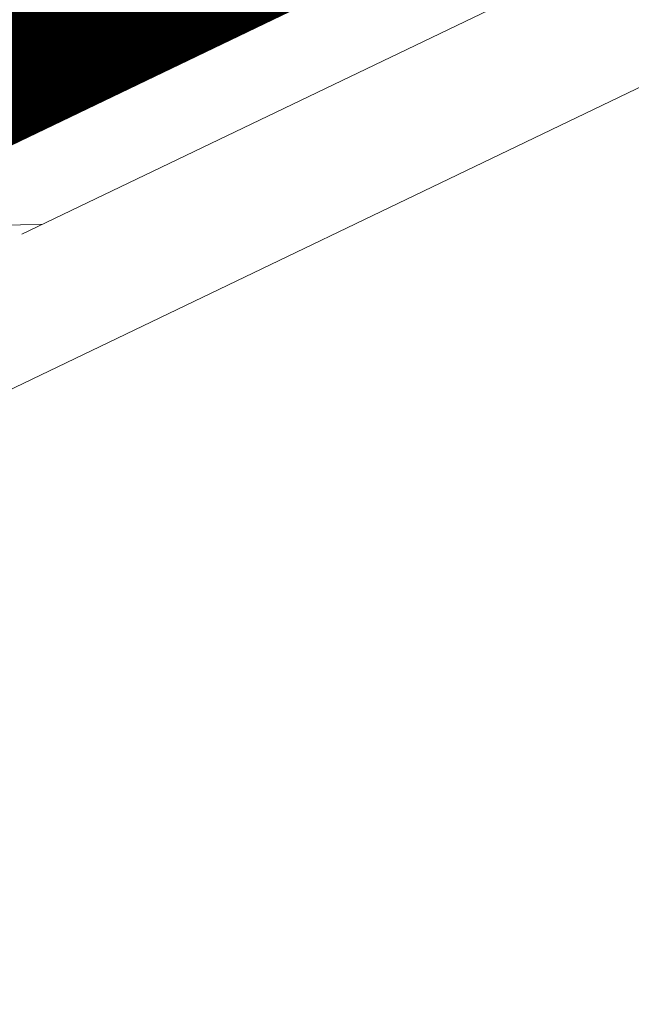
# Model space of a CAD drawing. Header units: metres. Extents: x 163628 to 167676, y 402708 to 405373.
# Tile 387 of 656: x 166373.916 to 166374.278, y 404358.646 to 404359.229. Entities that reach past the tile are written whole.
import ezdxf

# ---------------------------------------------------------------- set-up
doc = ezdxf.new("R2010")
doc.units = ezdxf.units.M
doc.linetypes.add('X-CA190022.004-UO-DWM_Snelfietsroute$0$DASHED2', pattern=[0.375, 0.25, -0.125])
doc.linetypes.add('X-CA190022.004-UO-DWM_Snelfietsroute$0$VH-OPSLUITBAND_80X200', pattern=[14, 8, -2, 2, -2])
doc.layers.add('X-CA190022.004-UO-ARC_Arcering$0$N-WE-VH-VERHARDING_GRASBETONSTEEN-A-50 TTE PLATEN', color=7, linetype='Continuous', lineweight=18, transparency=0.5)
for name, color, linetype, lineweight in [('X-CA190022.004-UO-DWM_Snelfietsroute$0$N-WE-VH-KANTOPSLUITING_ACHTERKANTBAND-G', 7, 'Continuous', 18), ('X-CA190022.004-UO-DWM_Snelfietsroute$0$N-WE-VH-KANTOPSLUITING_OPSLUITBAND_80X200-G', 7, 'X-CA190022.004-UO-DWM_Snelfietsroute$0$VH-OPSLUITBAND_80X200', 18), ('X-CA190022.004-UO-DWM_Snelfietsroute$0$N-WE-VH-VERHARDING_GRASBETONSTEEN-A-50 TTE BETONKLINKERS', 7, 'Continuous', 18)]:
    doc.layers.add(name, color=color, linetype=linetype, lineweight=lineweight)

msp = doc.modelspace()

# ---------------------------------------------------------------- hatches: boundary and pattern name
at = {"layer": 'X-CA190022.004-UO-ARC_Arcering$0$N-WE-VH-VERHARDING_GRASBETONSTEEN-A-50 TTE PLATEN'}
h = msp.add_hatch(dxfattribs=at)
h.set_pattern_fill('AVH-GRASBETONSTEEN_04', color=256, scale=0.175, angle=2, pattern_type=2)
h.set_pattern_definition([(2, (0, 0), (-0.01221482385, 0.34978678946), [0.1166666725, -0.2333333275]), (2, (-0.00407, 0.1166), (-0.01221482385, 0.34978678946), [0.1166666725, -0.2333333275]), (92, (0, 0), (-0.34978678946, -0.01221482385), [0.1166666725, -0.2333333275]), (92, (0.1166, 0.00407), (-0.34978678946, -0.01221482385), [0.1166666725, -0.2333333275])])
h.paths.add_polyline_path([(166371.75332, 404358.06297), (166378.06345, 404361.0932), (166377.02451, 404363.25667), (166376.24395, 404362.88183), (166371.73671, 404360.71738), (166370.71438, 404360.22644)])

# ---------------------------------------------------------------- linework, layer by layer
at = {"layer": 'X-CA190022.004-UO-DWM_Snelfietsroute$0$N-WE-VH-KANTOPSLUITING_ACHTERKANTBAND-G', "ltscale": 0.2, "flags": 128}
msp.add_lwpolyline([(166358.02201, 404354.13135), (166359.09558, 404351.89576), (166378.17019, 404361.05571), (166377.09663, 404363.2913)], dxfattribs=at)
at = {"layer": 'X-CA190022.004-UO-DWM_Snelfietsroute$0$N-WE-VH-KANTOPSLUITING_OPSLUITBAND_80X200-G', "ltscale": 0.2, "flags": 128}
msp.add_lwpolyline([(166358.09413, 404354.16598), (166359.13306, 404352.00251), (166378.06345, 404361.0932), (166377.02451, 404363.25667)], dxfattribs=at)
at = {"layer": 'X-CA190022.004-UO-DWM_Snelfietsroute$0$N-WE-VH-VERHARDING_GRASBETONSTEEN-A-50 TTE BETONKLINKERS', "linetype": 'X-CA190022.004-UO-DWM_Snelfietsroute$0$DASHED2', "ltscale": 0.4, "const_width": 0.1, "flags": 128}
msp.add_lwpolyline([(166358.18427, 404354.20927), (166359.17992, 404352.13594), (166377.93001, 404361.14005), (166376.93436, 404363.21338)], dxfattribs=at)

doc.saveas('drawing.dxf')
